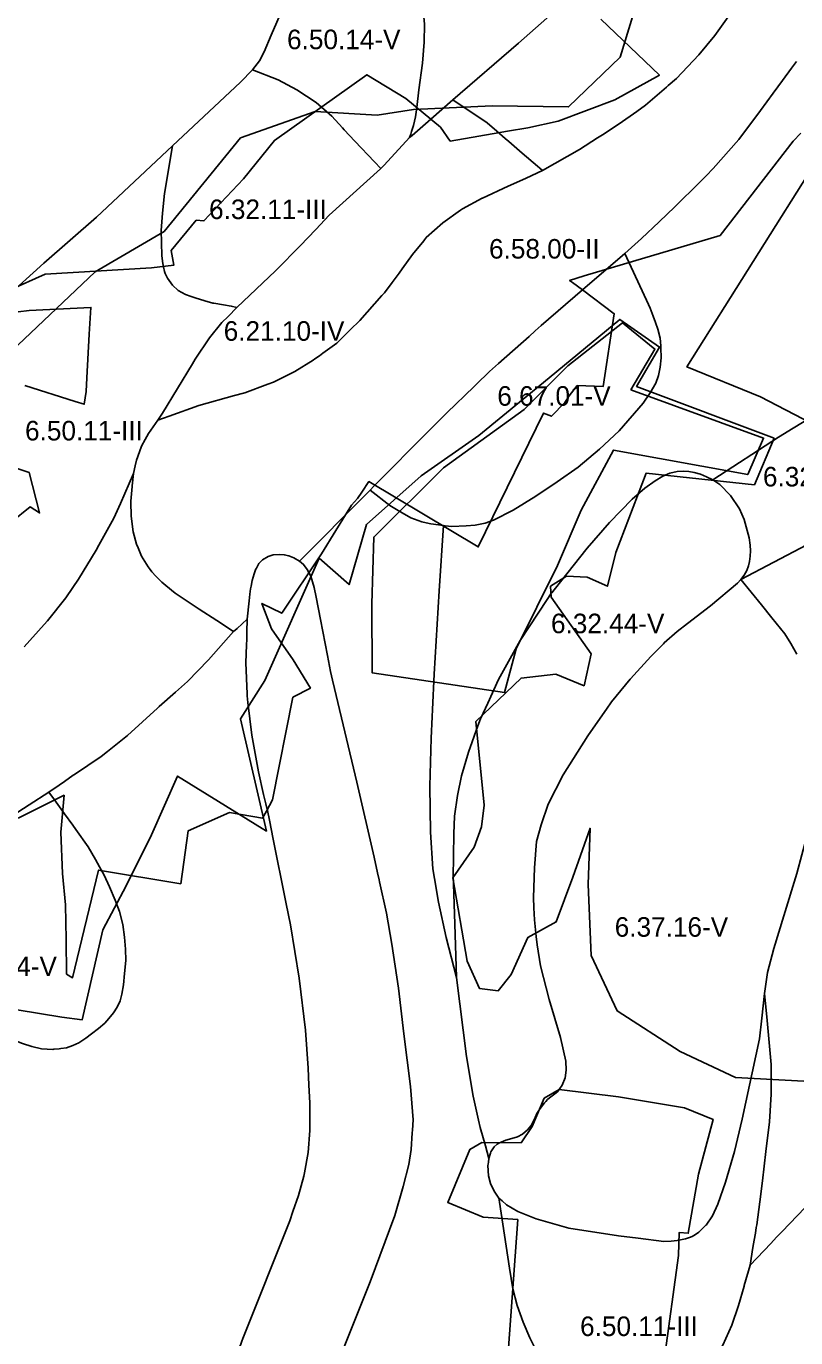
# Model space of a CAD drawing. Extents: x -555156 to -540209, y -1046851 to -1035695.
# Drawn here: x -543018 to -542624, y -1040556 to -1039885 of the extents above; entities that cross this region are included whole.
import ezdxf

# ---------------------------------------------------------------- set-up
doc = ezdxf.new("R2010")
doc.units = 0
for name, color, linetype in [('Vrstva 12', 7, 'Continuous'), ('Vrstva 27', 7, 'Continuous'), ('Vrstva 28', 7, 'Continuous'), ('Vrstva 29', 7, 'Continuous')]:
    doc.layers.add(name, color=color, linetype=linetype)

msp = doc.modelspace()

# ---------------------------------------------------------------- linework, layer by layer
at = {"layer": 'Vrstva 12'}
for points in [[(-542724.18, -1039881.74), (-542694.14, -1039910.31), (-542716.91, -1039922.89), (-542745.9, -1039933.78), (-542761.42, -1039937.23), (-542771.9, -1039939.02), (-542801.12, -1039944.01), (-542806.03, -1039936.94), (-542823.86, -1039922.29), (-542843.69, -1039910.11), (-542890.98, -1039943.72), (-542906.74, -1039963.41), (-542927.04, -1039984.86), (-542930.91, -1039984.42), (-542943.68, -1040000.06), (-542942.35, -1040007.49), (-542953.85, -1040008.91), (-543008.09, -1040012.11), (-543044.82, -1040028.47)], [(-543022.02, -1040290.29), (-543014.73, -1040286.72), (-542998.51, -1040278.59), (-543000.14, -1040297.52), (-542999.24, -1040318.65), (-542997.83, -1040334.73), (-542997.35, -1040352.46), (-542997.29, -1040370.12), (-542994.15, -1040371.97), (-542980.8, -1040316.89), (-542938.85, -1040323.9), (-542934.98, -1040296.78), (-542913.89, -1040287.46), (-542897.003941, -1040290.307537), (-542895.082586, -1040286.774723), (-542891.972216, -1040281.042905), (-542881.5, -1040228.54), (-542872.534685, -1040223.797364), (-542881.33, -1040209.42), (-542892.5, -1040193.56), (-542897.31, -1040180.54), (-542887.23, -1040185.53), (-542866.95, -1040155.14), (-542859.58, -1040143.27), (-542851.54, -1040130.32), (-542848.54, -1040126.77), (-542846.35, -1040123.64), (-542842.64, -1040118.15), (-542786.76, -1040151.61), (-542753.352592, -1040083.165259), (-542749.33, -1040084.75), (-542742.5, -1040077.71), (-542740.28, -1040074.27), (-542736.210187, -1040068.996495), (-542722.878706, -1040069.517016), (-542717.213855, -1040032.364794), (-542733.52, -1040020.09), (-542738.58, -1040016.43), (-542740.08, -1040015.35), (-542732.6, -1040012.95), (-542663.19, -1039992.41), (-542625.85, -1039944.02), (-542621.93, -1039940.02)], [(-543044.53, -1040034.06), (-543016.27, -1040030.62), (-542984.788647, -1040029.102301), (-542985.68, -1040042.85), (-542986.78, -1040065.16), (-542987.13, -1040072.14), (-542988.165364, -1040078.654244), (-542992.73, -1040077.22), (-543018.47, -1040069.12)], [(-543028.25, -1040109.57), (-543016.26, -1040113.57), (-543010.99, -1040134.24), (-543015.8, -1040131.16), (-543025.55, -1040139)]]:
    msp.add_lwpolyline(points, dxfattribs=at)
at = {"layer": 'Vrstva 28'}
for points in [[(-542799.7, -1039922.92), (-542766.24, -1039893.88), (-542718.4, -1039851.52), (-542716.86, -1039850.04), (-542705.95, -1039839.57), (-542701.66, -1039835.46), (-542696.42, -1039830.43), (-542692.73, -1039826.9), (-542688.04, -1039821.34), (-542674.17, -1039804.93), (-542667.3, -1039795.89), (-542666.74, -1039795.15), (-542662.79, -1039789.96), (-542661.5, -1039788.26), (-542660.05, -1039786.36), (-542658.15, -1039783.99), (-542652.27, -1039776.67), (-542648.29, -1039771.72), (-542645.15, -1039767.8), (-542640.36, -1039762.76), (-542631.55, -1039753.5), (-542628.91, -1039750.73), (-542627.53, -1039749.28)], [(-542818.36, -1039852.76), (-542816.32, -1039861.42), (-542815.63, -1039868.34), (-542814.87, -1039876.62), (-542814.27, -1039884.31), (-542814.35, -1039893.44), (-542815.29, -1039904.12), (-542817.08, -1039917.86), (-542818.25, -1039926.9), (-542818.86, -1039931.59), (-542819.85, -1039936.07), (-542820.83, -1039939.15), (-542821.28, -1039940.46), (-542821.91, -1039942.27)], [(-542886.87, -1039876.63), (-542892.67, -1039889.87), (-542896.28, -1039898.38), (-542898.67, -1039903.01), (-542902.1, -1039907.64)], [(-542659.06, -1039880.42), (-542665.78, -1039889.99), (-542673.99, -1039900), (-542685.49, -1039911.96), (-542689.65, -1039915.57), (-542690.58, -1039916.38), (-542701.33, -1039925.71), (-542705.72, -1039928.84), (-542714.69, -1039935.24), (-542723.31, -1039940.76), (-542725.89, -1039942.42), (-542735.08, -1039948.31)], [(-542624.08, -1039903.29), (-542626.6, -1039906.71), (-542631.31, -1039913.12), (-542635.98, -1039919.47), (-542642.51, -1039928.35), (-542653.49, -1039943.27), (-542666.76, -1039958), (-542670.22, -1039961.84), (-542673.52, -1039965.07), (-542686.31, -1039977.58), (-542694.27, -1039985.37), (-542703.35, -1039993.78), (-542711.79, -1040001.59)], [(-542943.03, -1039946.5), (-542908.38, -1039913.92), (-542902.1, -1039907.64)], [(-542902.1, -1039907.64), (-542889.06, -1039912.68), (-542879.5, -1039917.76), (-542869.64, -1039924.34), (-542861.57, -1039931.22), (-542856.17, -1039937.26), (-542855.32, -1039938.21), (-542849.78, -1039944.07), (-542839.8, -1039954.61), (-542836.51, -1039958.08)], [(-542820.63, -1039941.15), (-542811.06, -1039932.81), (-542799.7, -1039922.92)], [(-542799.7, -1039922.92), (-542782.2, -1039934.76), (-542777.34, -1039938.96), (-542773.06, -1039942.66), (-542771.14, -1039944.32), (-542764.34, -1039950.13), (-542756.45, -1039956.87), (-542755.29, -1039957.86), (-542753.9, -1039959.04)], [(-542835.1, -1039956.57), (-542834.85, -1039956.3), (-542821.91, -1039942.27)], [(-542821.91, -1039942.27), (-542820.63, -1039941.15)], [(-542943.03, -1039946.5), (-542981.91, -1039982.92), (-543008.83, -1040006.45), (-543028.7, -1040024.5), (-543033.44, -1040029.1), (-543042.63, -1040038.01), (-543054.93, -1040051.05), (-543055.32, -1040051.46), (-543059.42, -1040055.83), (-543064.32, -1040061.05), (-543068.77, -1040065.8), (-543079.67, -1040078.36), (-543089.23, -1040090.46), (-543101.48, -1040105.71)], [(-542910.22, -1040029.23), (-542913.06, -1040028.46), (-542917.07, -1040027.78), (-542921.94, -1040027.01), (-542922.43, -1040026.87), (-542926.46, -1040025.73), (-542931.41, -1040024.28), (-542933.53, -1040023.53), (-542936.45, -1040022.49), (-542940.12, -1040020.44), (-542943.11, -1040017.7), (-542945.67, -1040014.2), (-542946.77, -1040011.75), (-542947.2, -1040010.79), (-542947.71, -1040008.33), (-542948.06, -1040006.6), (-542948.48, -1040002.76), (-542948.74, -1039995.84), (-542948.78, -1039989.72), (-542948.09, -1039980.84), (-542947.07, -1039970.85), (-542943.03, -1039946.5)], [(-542735.08, -1039948.31), (-542753.9, -1039959.04)], [(-542890.37, -1040010.39), (-542889.83, -1040009.88), (-542877.8, -1039997.58), (-542869.87, -1039989.23), (-542862.9, -1039981.89), (-542836.66, -1039958.24), (-542836.51, -1039958.08)], [(-542836.51, -1039958.08), (-542835.1, -1039956.57)], [(-542753.9, -1039959.04), (-542762.31, -1039962.93), (-542765.77, -1039964.53), (-542771.41, -1039967.14), (-542771.47, -1039967.17), (-542784.56, -1039973.22), (-542784.7, -1039973.29), (-542794.75, -1039978.72), (-542795.8, -1039979.44), (-542804.95, -1039985.78), (-542813.31, -1039993.36), (-542814.64, -1039994.99), (-542820.37, -1040001.99), (-542825.58, -1040009.41), (-542827.17, -1040011.67), (-542830.75, -1040016.37), (-542834.75, -1040021.61), (-542836.05, -1040023.08), (-542847.3, -1040035.73), (-542852.18, -1040040.55), (-542855.69, -1040044.02), (-542859.1, -1040047.39), (-542866.21, -1040052.52), (-542867.99, -1040053.8), (-542870.3, -1040055.46), (-542871.2, -1040056.02), (-542880.6, -1040061.88), (-542891.36, -1040067.26), (-542894.28, -1040068.35), (-542906.15, -1040072.79), (-542906.7, -1040072.94), (-542911.35, -1040074.22), (-542929.6, -1040079.22), (-542944.81, -1040084.76)], [(-542711.79, -1040001.59), (-542733.4, -1040020.17), (-542754.62, -1040038.42), (-542757.69, -1040041.16), (-542760.79, -1040043.92), (-542776.43, -1040057.86), (-542781.02, -1040061.95), (-542794.66, -1040075.13), (-542797.26, -1040077.64), (-542803.76, -1040083.92), (-542810.64, -1040090.85), (-542814.58, -1040094.82), (-542837.23, -1040117.64), (-542838.47, -1040118.89), (-542840.1, -1040120.54), (-542842.09, -1040122.56)], [(-542792.89, -1040140.79), (-542788.28, -1040140.45), (-542783.16, -1040139.43), (-542778.96, -1040137.96), (-542768.95, -1040132.88), (-542757.3, -1040125.7), (-542746.4, -1040118.38), (-542735.64, -1040110.76), (-542724.74, -1040101.64), (-542714.73, -1040092.23), (-542702.49, -1040078.01), (-542698.82, -1040072.8), (-542696.01, -1040067.77), (-542694.56, -1040063.92), (-542693.79, -1040059.65), (-542693.28, -1040054.96), (-542693.36, -1040049.83), (-542693.47, -1040048.81), (-542693.87, -1040044.88), (-542694.9, -1040040.27), (-542696.09, -1040036.77), (-542697.37, -1040033.54), (-542698.94, -1040029.57), (-542699.83, -1040027.63), (-542711.79, -1040001.59)], [(-542910.22, -1040029.23), (-542890.37, -1040010.39)], [(-542950.51, -1040086.84), (-542948.25, -1040083.14), (-542932.86, -1040058.02), (-542931.39, -1040055.61), (-542924.07, -1040044.66), (-542917.8, -1040036.81), (-542914.66, -1040033.67), (-542910.22, -1040029.23)], [(-542666.8, -1040117.35), (-542633.38, -1040095.5), (-542625.77, -1040090.87), (-542609.33, -1040080.86), (-542590.25, -1040070.4), (-542584.96, -1040067.51)], [(-542944.81, -1040084.76), (-542950.51, -1040086.84)], [(-542950.51, -1040086.84), (-542955.3, -1040093.6), (-542957, -1040096.65), (-542958.88, -1040100.03), (-542960.77, -1040105.37), (-542961.42, -1040107.2), (-542962.14, -1040110.21), (-542963.07, -1040114.07)], [(-543018.83, -1040202.64), (-543008.58, -1040191.25), (-543006.91, -1040189.39), (-542997.5, -1040177.58), (-542997.24, -1040177.19), (-542991.08, -1040168.02), (-542982.12, -1040153.22), (-542980.75, -1040150.78), (-542973.01, -1040136.93), (-542969.71, -1040129.33), (-542963.07, -1040114.07)], [(-542963.07, -1040114.07), (-542963.64, -1040120.38), (-542963.66, -1040120.65), (-542964.38, -1040128.25), (-542964.41, -1040128.57), (-542964.26, -1040135.89), (-542963.22, -1040143.81), (-542961.42, -1040150.24), (-542960.64, -1040152.12), (-542958.88, -1040156.37), (-542955.5, -1040161.73), (-542954.55, -1040163.24), (-542953.55, -1040164.32), (-542951.53, -1040166.5), (-542948.58, -1040169.67), (-542946.43, -1040171.4), (-542941.71, -1040175.2), (-542939.19, -1040176.89), (-542929.38, -1040183.45), (-542920.43, -1040189.33), (-542911.87, -1040194.95)], [(-542797.91, -1040371.76), (-542798.7, -1040344.36), (-542799.4, -1040324.17), (-542799.46, -1040322.61), (-542799.52, -1040320.86), (-542799.29, -1040298.41), (-542798.85, -1040289.29), (-542797.35, -1040278.83), (-542795.41, -1040268.67), (-542791.83, -1040256.56), (-542786.9, -1040243.19), (-542785.55, -1040239.52), (-542784.23, -1040236.6), (-542781.92, -1040231.47), (-542776.44, -1040219.35), (-542765.32, -1040199.4), (-542751.55, -1040178.5), (-542749.64, -1040175.6), (-542749.22, -1040175.07), (-542748.05, -1040173.6), (-542731.08, -1040152.32), (-542719.76, -1040139.17), (-542708.11, -1040127.21), (-542701.54, -1040121.53), (-542696.42, -1040117.78), (-542692.4, -1040115.39), (-542688.9, -1040113.85), (-542685.06, -1040112.99), (-542682.08, -1040112.91), (-542679.17, -1040113.08), (-542676.36, -1040113.51), (-542673.11, -1040114.45), (-542670.13, -1040115.73), (-542666.8, -1040117.35)], [(-542652.53, -1040168.27), (-542650.87, -1040166.02), (-542649.55, -1040163.68), (-542648.63, -1040161.24), (-542648.09, -1040159), (-542647.75, -1040156.41), (-542647.6, -1040153.63), (-542647.7, -1040150.65), (-542648.28, -1040146.98), (-542650.92, -1040137.67), (-542653.31, -1040132.21), (-542657.84, -1040125.38), (-542663.3, -1040119.74), (-542666.8, -1040117.35)], [(-542842.09, -1040122.56), (-542854.46, -1040135.05), (-542867.46, -1040148.18), (-542869.76, -1040150.5)], [(-542842.09, -1040122.56), (-542831.9, -1040130.46), (-542828.53, -1040132.5), (-542825.67, -1040134.22), (-542821.23, -1040136.69), (-542815.68, -1040138.74), (-542815, -1040138.89), (-542810.99, -1040139.77), (-542804.59, -1040140.71)], [(-542804.59, -1040140.71), (-542806.7, -1040174.1), (-542809.32, -1040216.73), (-542810.18, -1040234.74), (-542810.36, -1040238.5), (-542810.88, -1040249.43), (-542811.51, -1040273.94), (-542811.24, -1040297.48), (-542809.94, -1040316.31), (-542809.11, -1040321.2), (-542807.06, -1040333.31), (-542803.14, -1040351.36), (-542797.91, -1040371.76)], [(-542804.59, -1040140.71), (-542803.65, -1040140.8), (-542800.23, -1040141.14), (-542792.89, -1040140.79)], [(-542652.53, -1040168.27), (-542601.96, -1040141.62)], [(-542869.76, -1040150.5), (-542878.09, -1040158.92)], [(-542878.09, -1040158.92), (-542880.99, -1040157.21), (-542883.56, -1040156.19), (-542885.95, -1040155.59), (-542888.59, -1040155.42), (-542891.58, -1040155.67), (-542894.14, -1040156.44), (-542897.13, -1040158.15), (-542899, -1040160.03), (-542900.37, -1040162.76), (-542900.4, -1040162.84), (-542901.31, -1040165.41), (-542902.25, -1040168.82), (-542902.88, -1040171.7), (-542903.19, -1040173.09), (-542903.48, -1040175.84), (-542903.83, -1040179.2), (-542904.81, -1040188.55)], [(-542859.74, -1040571.76), (-542841.99, -1040527.48), (-542829.35, -1040493.62), (-542825.16, -1040478.82), (-542822.18, -1040467.46), (-542821.13, -1040459.84), (-542820.53, -1040451.32), (-542820.44, -1040449.92), (-542820.08, -1040444.61), (-542821.38, -1040427.61), (-542824.85, -1040400.6), (-542827.46, -1040377.33), (-542830.86, -1040354.83), (-542833.73, -1040338.88), (-542837.18, -1040322.85), (-542837.39, -1040321.88), (-542838.22, -1040318.27), (-542840.05, -1040310.31), (-542848.83, -1040271.99), (-542860.2, -1040223.98), (-542861.19, -1040219.81), (-542862.26, -1040215.27), (-542863.83, -1040207.08), (-542867.34, -1040188.81), (-542869.56, -1040177.28), (-542870.58, -1040172.41), (-542872.37, -1040166.6), (-542873.37, -1040164.66), (-542874.17, -1040163.1), (-542876.04, -1040160.54), (-542878.09, -1040158.92)], [(-542652.53, -1040168.27), (-542654.28, -1040170.07), (-542668.09, -1040181.74), (-542679.74, -1040190.85), (-542685.12, -1040194.89), (-542691.69, -1040200.72), (-542692.15, -1040201.18), (-542698.56, -1040207.59), (-542709.02, -1040219.08), (-542709.17, -1040219.25), (-542718.58, -1040230.91), (-542721.14, -1040234.52), (-542724.47, -1040239.22), (-542730.84, -1040248.22), (-542743.39, -1040268.1), (-542750.97, -1040283.27), (-542754.63, -1040293.73), (-542756.98, -1040302.36), (-542758.03, -1040315.7), (-542758.55, -1040330.87), (-542758.31, -1040336.2), (-542758.03, -1040342.38), (-542757.16, -1040350.89), (-542756.72, -1040355.19), (-542754.89, -1040365.91), (-542750.56, -1040383.18), (-542744.81, -1040402.53), (-542741.94, -1040414.56), (-542741.79, -1040419.19), (-542742.38, -1040423.23), (-542743.88, -1040426.96), (-542746.27, -1040430.4), (-542749.7, -1040432.94), (-542750.32, -1040433.44), (-542751.32, -1040434.26), (-542752.3, -1040435.34), (-542752.88, -1040435.97), (-542754.1, -1040437.43), (-542755.52, -1040439.33), (-542756.81, -1040441.43), (-542758.03, -1040444.31), (-542759.78, -1040447.58), (-542761.54, -1040449.68), (-542764.17, -1040451.97), (-542766.76, -1040453.34), (-542769.59, -1040454.17), (-542772.66, -1040455), (-542775.07, -1040456), (-542776.2, -1040456.64), (-542777.03, -1040457.11), (-542778.66, -1040458.47), (-542780.28, -1040460.95), (-542780.51, -1040461.74)], [(-542623.99, -1040206.54), (-542626.98, -1040201.07), (-542630.14, -1040196.12), (-542636.67, -1040187.81), (-542641.96, -1040181.24), (-542652.53, -1040168.27)], [(-542904.81, -1040188.55), (-542910.04, -1040193.29), (-542911.87, -1040194.95)], [(-542904.81, -1040188.55), (-542904.99, -1040195.25), (-542905.09, -1040198.97), (-542905.19, -1040201.73), (-542905.52, -1040210.92), (-542904.94, -1040226.73), (-542904.9, -1040227.7), (-542904.5, -1040231.14), (-542902.55, -1040247.83), (-542899.15, -1040266.66), (-542896.48, -1040278.22), (-542895.36, -1040283.09), (-542894.41, -1040287.21), (-542893.66, -1040290.46), (-542893.64, -1040290.56), (-542892.24, -1040297.54), (-542891.88, -1040299.34), (-542884.92, -1040334.13), (-542882.75, -1040344.99), (-542878.3, -1040372.19), (-542875, -1040398.79)], [(-542911.87, -1040194.95), (-542924.7, -1040209.39), (-542935.42, -1040220.37), (-542941.56, -1040225.85), (-542949.79, -1040233.19), (-542950.71, -1040234.03), (-542966, -1040248.09), (-542976.23, -1040256.17), (-542979.59, -1040258.82), (-542993.19, -1040267.97), (-542993.8, -1040268.4), (-542998.31, -1040271.56), (-543000.99, -1040273.43), (-543006.26, -1040277.12)], [(-543006.26, -1040277.12), (-543016.27, -1040283.52), (-543025.08, -1040289.16), (-543029.79, -1040292.08), (-543041.54, -1040299.36), (-543042.87, -1040300.17), (-543056, -1040308.16), (-543058.41, -1040309.63), (-543059.58, -1040310.34), (-543071.71, -1040317.49), (-543074.22, -1040318.97), (-543076.97, -1040320.6), (-543084.49, -1040325.06), (-543087.03, -1040326.56), (-543093.5, -1040330.69), (-543095.32, -1040331.85)], [(-543006.26, -1040277.12), (-543003.41, -1040281.05), (-542998.28, -1040288.12), (-542994.01, -1040294), (-542992.5, -1040296.08), (-542986.08, -1040305.05), (-542982.34, -1040311.48), (-542980.3, -1040315.28), (-542978.01, -1040319.55), (-542975.18, -1040325.53), (-542972.34, -1040332.25), (-542970.1, -1040338.08), (-542968.45, -1040344.8), (-542967.56, -1040351.23), (-542967.11, -1040357.36), (-542966.96, -1040363.19), (-542967.56, -1040369.76), (-542968.15, -1040375.59), (-542968.93, -1040380.35), (-542969.88, -1040383.7), (-542971.32, -1040387.01), (-542973.28, -1040390), (-542975.59, -1040392.9), (-542977.72, -1040395.12), (-542980.88, -1040397.94), (-542984.38, -1040400.67), (-542987.28, -1040402.81), (-542990.95, -1040405.28), (-542994.02, -1040406.65), (-542997.18, -1040407.76), (-543000.11, -1040408.23), (-543000.94, -1040408.36), (-543003.75, -1040408.57)], [(-542618.74, -1040299.52), (-542623.97, -1040318.61), (-542630.5, -1040340.32), (-542635.73, -1040357.05), (-542638.87, -1040369.35), (-542640.43, -1040380.07)], [(-543003.75, -1040408.57), (-543004.26, -1040408.61), (-543010.07, -1040408.27), (-543015.02, -1040407.16), (-543019.8, -1040405.54), (-543025.09, -1040403.49), (-543032.26, -1040399.82), (-543040.22, -1040394.8), (-543050.23, -1040388.37), (-543057.7, -1040381.95), (-543064.42, -1040375.82), (-543069.65, -1040369.1), (-543075.47, -1040361.62), (-543081.59, -1040352.81), (-543094.54, -1040333.03), (-543095.32, -1040331.85)], [(-542423.27, -1040330.93), (-542426.85, -1040332.79), (-542452.65, -1040346.23), (-542478.26, -1040360.88), (-542504.34, -1040378.27), (-542528.12, -1040397.03), (-542551, -1040418.09), (-542556.35, -1040423.61), (-542581.19, -1040449.21), (-542631.44, -1040501.76), (-542634.24, -1040504.69), (-542637.29, -1040507.88), (-542647.85, -1040518.92)], [(-542781.3, -1040464.45), (-542783.11, -1040457.95), (-542785.72, -1040448.55), (-542786.56, -1040444.84), (-542789.34, -1040432.6), (-542792.74, -1040412.2), (-542797.91, -1040371.76)], [(-542640.43, -1040380.07), (-542641.81, -1040392.71), (-542642.95, -1040403.23), (-542651.84, -1040444.29), (-542655.76, -1040460.77), (-542660.46, -1040476.46), (-542664.23, -1040487.74), (-542667.05, -1040493.72), (-542670.33, -1040498.51), (-542670.38, -1040498.59), (-542674.03, -1040502.15), (-542675.71, -1040503.25), (-542677.46, -1040504.39), (-542678.84, -1040504.89), (-542680.79, -1040505.59), (-542685.15, -1040506.44), (-542688.22, -1040506.7)], [(-542645.74, -1040506.25), (-542645.13, -1040502.6), (-542644.66, -1040499.74), (-542644.42, -1040498.3), (-542642.78, -1040486.64), (-542641.43, -1040475.88), (-542639.69, -1040460.89), (-542637.86, -1040445.72), (-542637.08, -1040431.59), (-542637.08, -1040416.42), (-542639.16, -1040393.88), (-542640.43, -1040380.07)], [(-542875, -1040398.79), (-542873.7, -1040418.14), (-542873.31, -1040426.89), (-542872.91, -1040435.93), (-542872.91, -1040450.05), (-542873.7, -1040461.3), (-542875.53, -1040471.76), (-542876, -1040473.5), (-542878.66, -1040483.27), (-542881.47, -1040491.53), (-542883.11, -1040496.34), (-542907.05, -1040556.47), (-542907.61, -1040557.89), (-542908.19, -1040559.33), (-542909.52, -1040562.62), (-542915.49, -1040577.42), (-542923.48, -1040597.25), (-542924.63, -1040600.11), (-542925.9, -1040603.26), (-542941.01, -1040640.73), (-542952.35, -1040664.73), (-542973.03, -1040708.47), (-542977.75, -1040718.65), (-542982.34, -1040726.85)], [(-542776.18, -1040484.69), (-542778.66, -1040481.19), (-542780.53, -1040477.26), (-542781.56, -1040473.25), (-542781.81, -1040468.04), (-542781.7, -1040467.25), (-542781.55, -1040466.24), (-542781.3, -1040464.45)], [(-542780.51, -1040461.74), (-542781.3, -1040464.45)], [(-542719.25, -1040594.65), (-542725.26, -1040592.75), (-542733.18, -1040588.71), (-542737.18, -1040585.9), (-542738.71, -1040584.83), (-542743.47, -1040580.28), (-542745.28, -1040578.55), (-542749.82, -1040573.23), (-542751.4, -1040571.38), (-542756.03, -1040564.95), (-542760.37, -1040556.13), (-542763.8, -1040548.21), (-542766.94, -1040539.55), (-542769.03, -1040531.03), (-542770.82, -1040520.56), (-542775.87, -1040486.78), (-542776.18, -1040484.69)], [(-542688.22, -1040506.7), (-542691.85, -1040506.84), (-542705.02, -1040505.22), (-542715, -1040504), (-542740.54, -1040500.11), (-542757.12, -1040495.33), (-542766.54, -1040491.52), (-542772.34, -1040488.19), (-542774.58, -1040486.15), (-542776.18, -1040484.69)], [(-542647.85, -1040518.92), (-542646.36, -1040509.95), (-542645.74, -1040506.25)], [(-542647.85, -1040518.92), (-542650.77, -1040529.44), (-542650.84, -1040529.68), (-542653.68, -1040539.69), (-542657.11, -1040549.67), (-542661.75, -1040559.98), (-542665.63, -1040567.16), (-542669.96, -1040573.73), (-542674.29, -1040579.26), (-542681.46, -1040585.54), (-542686.69, -1040589.27), (-542692.07, -1040592.11), (-542698.04, -1040594.21), (-542704.46, -1040595.4), (-542711.63, -1040595.55), (-542719.25, -1040594.65)]]:
    msp.add_lwpolyline(points, dxfattribs=at)
at = {"layer": 'Vrstva 29'}
for points in [[(-543022.197998, -1040048.336975), (-542982.563904, -1040010.869019), (-542947.367004, -1039990.307983), (-542908.255981, -1039942.335999), (-542870.169983, -1039928.937988), (-542838.401978, -1039930.734985), (-542819.820007, -1039927.843018), (-542779.666992, -1039925.984009), (-542740.570984, -1039926.555969), (-542714.244019, -1039901.062012), (-542705.434998, -1039872.200989)], [(-542612.263, -1039951.828003), (-542680.112976, -1040059.549011), (-542642.503906, -1040074.770996), (-542595.031982, -1040099.606995)], [(-542620.415998, -1040424.843001), (-542655.264001, -1040422.988008), (-542683.623993, -1040409.636), (-542715.718009, -1040388.935005), (-542728.974993, -1040360.509994), (-542730.550994, -1040324.275005), (-542729.589174, -1040295.496767), (-542738.44, -1040320.53), (-542746.87, -1040343.42), (-542761.48, -1040351.32), (-542769.92, -1040370.38), (-542776.57, -1040378.59), (-542786.13, -1040377.55), (-542792.47, -1040363.57), (-542799.73, -1040320.94), (-542788.8, -1040305.1), (-542785.19, -1040294.71), (-542783.71, -1040283.63), (-542788.03, -1040240.98), (-542764.86, -1040218.73), (-542747.09, -1040216.76), (-542732.673371, -1040222.62814), (-542729.109224, -1040206.290609), (-542749.49, -1040177.24), (-542749.79, -1040171.69), (-542741.59, -1040166.57), (-542731.05, -1040167), (-542720.755675, -1040171.739987), (-542716.483999, -1040154.405999), (-542700.905008, -1040113.824998), (-542645.570996, -1040119.913004), (-542635.578002, -1040095.993993), (-542705.870008, -1040069.529), (-542694.114005, -1040049.435002), (-542714.393003, -1040035.222), (-542753.334991, -1040067.568005), (-542786.399006, -1040094.694994), (-542815.895006, -1040115.298995), (-542843.971991, -1040140.179993), (-542852.830008, -1040170.870998), (-542868.107996, -1040157.288993), (-542895.856994, -1040219.892992), (-542908.229002, -1040239.601996), (-542895.091998, -1040296.959995), (-542940.429995, -1040268.865992), (-542953.799003, -1040298.930992), (-542966.779003, -1040324.954997), (-542978.659003, -1040347.515996), (-542989.221991, -1040393.435995), (-542999.561999, -1040392.149006), (-543055.908999, -1040382.877004)], [(-542708.809021, -1040071.244019), (-542640.924988, -1040095.924011), (-542649.039978, -1040114.642029), (-542717.685913, -1040102.109009), (-542734.143982, -1040132.870911), (-542746.203979, -1040161.088989), (-542767.414001, -1040203.810913), (-542773.393982, -1040226.106995), (-542841.047913, -1040215.992981), (-542841.200012, -1040180.695007), (-542840.210022, -1040146.554993), (-542804.516907, -1040111.184021), (-542763.335999, -1040081.325989), (-542740.963013, -1040058.940002), (-542713.007019, -1040036.963013), (-542696.435913, -1040050.443909), (-542708.809021, -1040071.244019)], [(-542766.566372, -1040495.592429), (-542784.29, -1040494.4), (-542802.33, -1040486.92), (-542791.03, -1040459.74), (-542784.88, -1040456.21), (-542764.89, -1040456.42), (-542759.14, -1040448.05), (-542753.13, -1040433.57), (-542745.45, -1040429.18), (-542715.09, -1040432.92), (-542681.35, -1040438.44), (-542666.68, -1040444.44), (-542674.11, -1040472.37), (-542679.46, -1040502.63), (-542684.004827, -1040502.241349), (-542684.386999, -1040513.962001), (-542691.771001, -1040567.565992), (-542665.729, -1040589.049996), (-542673.390999, -1040617.079993), (-542773.690999, -1040594.150007), (-542766.566372, -1040495.592429)]]:
    msp.add_lwpolyline(points, dxfattribs=at)

# ---------------------------------------------------------------- texts
at = {"layer": 'Vrstva 27'}
for s, p in [('6.50.14-V', (-542884.500884, -1039897.03)), ('6.32.11-III', (-542924.356548, -1039983.92)), ('6.58.00-II', (-542781.250142, -1040004.13)), ('6.21.10-IV', (-542916.86707, -1040046.16)), ('6.67.01-V', (-542777.041006, -1040079.39)), ('6.50.11-III', (-543018.416548, -1040097.15)), ('6.32.14-V', (-542641.240884, -1040120.68)), ('6.32.44-V', (-542749.590884, -1040195.75)), ('6.37.16-V', (-542717.007974, -1040350.99)), ('6.50.14-V', (-543060.090884, -1040371.11)), ('6.50.11-III', (-542734.716548, -1040555.23))]:
    msp.add_text(s, height=10, dxfattribs=at).set_placement(p)

doc.saveas('drawing.dxf')
